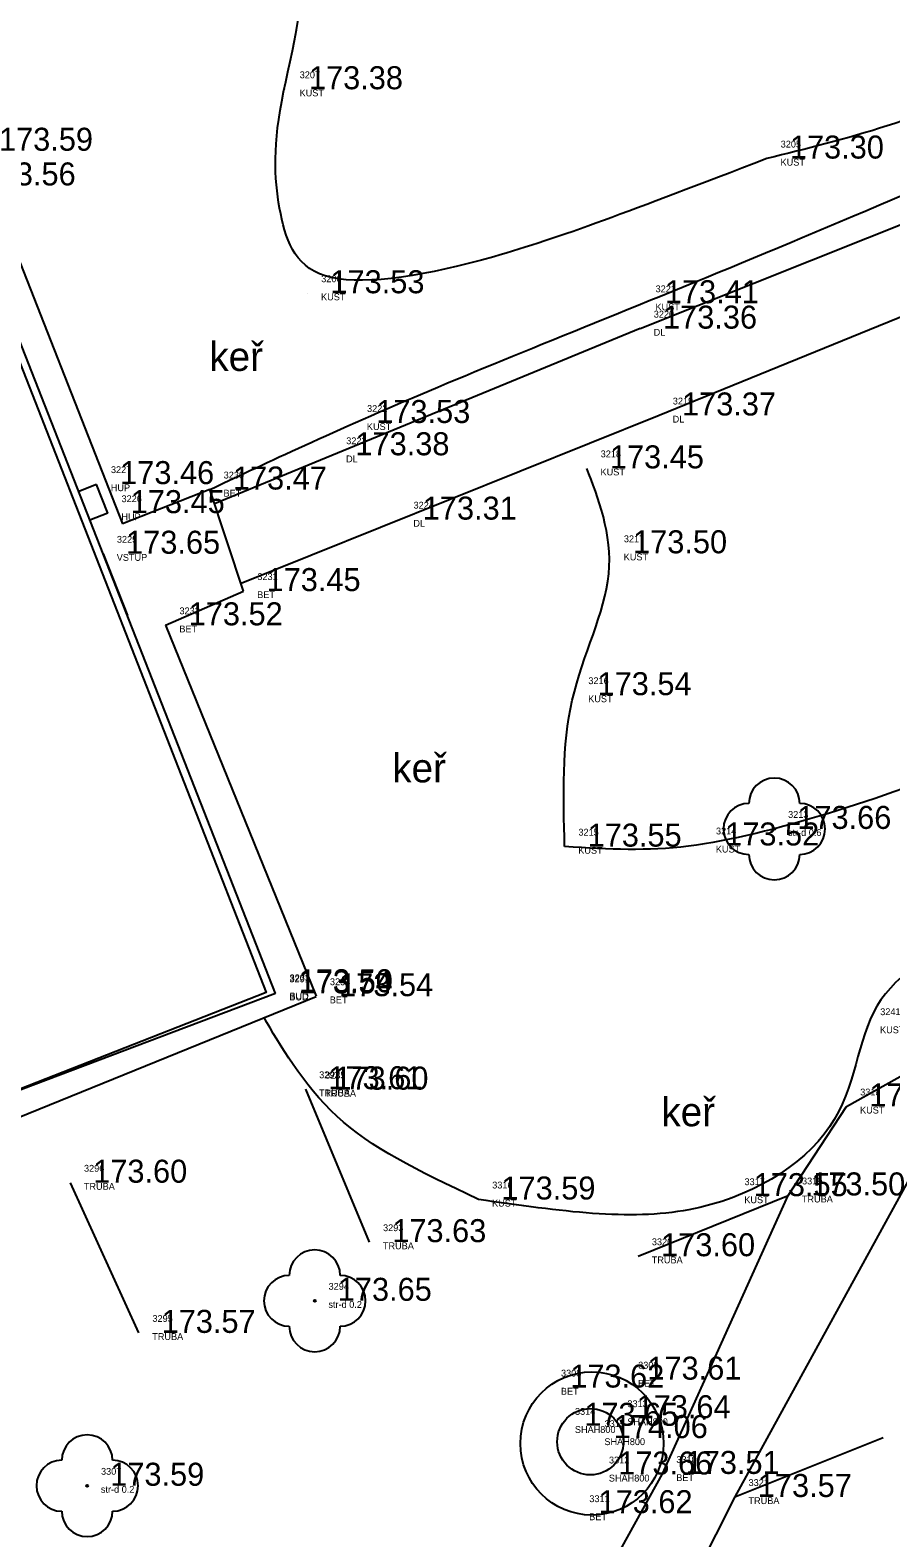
# Model space of a CAD drawing. Extents: x -566117 to -565580, y -1202428 to -1201938.
# Drawn here: x -565686.57 to -565670.19, y -1202067.88 to -1202039.2 of the extents above; entities that cross this region are included whole.
import ezdxf

# ---------------------------------------------------------------- set-up
doc = ezdxf.new("R2010")
doc.units = 0
for name, color, linetype in [('Bod', 7, 'Continuous'), ('BUDOVY_MĚŘ (Construction)', 7, 'Continuous'), ('BUOVY_NEMĚŘ', 7, 'Continuous'), ('Implicitní', 7, 'Continuous'), ('Katastr', 7, 'Continuous'), ('Kod', 7, 'Continuous'), ('Výška', 7, 'Continuous'), ('ZELEŇ', 7, 'Continuous'), ('Zpevněné plohy', 7, 'Continuous'), ('Číslo', 7, 'Continuous')]:
    doc.layers.add(name, color=color, linetype=linetype)

# ---------------------------------------------------------------- blocks, each defined once
blk = doc.blocks.new('A$C69D74C1E')
at = {"layer": 'Katastr'}
blk.add_lwpolyline([(367.91, 22.83), (376.83, 26.31), (382.85, 10.94), (373.94, 7.44), (367.91, 22.83)], dxfattribs=at)
blk = doc.blocks.new('POINT_DISPLAY')
at = {"layer": 'Implicitní'}
blk.add_line((0, 0), (0, 0), dxfattribs=at)
blk = doc.blocks.new('3$13')
at = {"layer": 'ZELEŇ'}
blk.add_circle((0, 0), 0.02, dxfattribs=at)
for centre, start, end in [((0.000055, 0.484), 0, 179.9999972), ((-0.483945, 0), 90, 269.9999972), ((0.484055, 0), 270, 89.9999972), ((0.000055, -0.484), 180.0000028, 0)]:
    blk.add_arc(centre, 0.484, start, end, dxfattribs=at)
blk.add_blockref('POINT_DISPLAY', (0, 0), dxfattribs=at)

msp = doc.modelspace()

# ---------------------------------------------------------------- linework, layer by layer
at = {"layer": 'BUDOVY_MĚŘ (Construction)'}
for q in [(-565687.933, -1202042.15), (-565690.863, -1202060.91)]:
    msp.add_line((-565681.9, -1202057.52), q, dxfattribs=at)
at = {"layer": 'BUOVY_NEMĚŘ'}
msp.add_line((-565685.183, -1202049.156), (-565684.722, -1202050.331), dxfattribs=at)
at = {"layer": 'Implicitní'}
for p, q in [((-565685.31, -1202047.837), (-565685.648, -1202047.97)), ((-565685.095, -1202048.384), (-565685.31, -1202047.837)), ((-565685.095, -1202048.384), (-565685.434, -1202048.517)), ((-565681.334, -1202059.343), (-565680.119, -1202062.252)), ((-565685.809, -1202061.121), (-565684.507, -1202063.978)), ((-565673.163, -1202067.1), (-565670.34, -1202065.968))]:
    msp.add_line(p, q, dxfattribs=at)
msp.add_circle((-565675.913, -1202066.049), 0.63, dxfattribs=at)
at = {"layer": 'ZELEŇ'}
for points in [[(-565672.553, -1202041.639), (-565675.16, -1202042.639), (-565677.834, -1202043.665), (-565681.326, -1202044.248), (-565681.872, -1202042.753), (-565682.009, -1202040.878), (-565680.794, -1202037.042), (-565684.347, -1202036.87), (-565686.31, -1202034.032), (-565689.221, -1202036.745), (-565693.339, -1202036.768), (-565697.158, -1202039.697), (-565700.527, -1202042.043), (-565703.815, -1202044.647), (-565704.08, -1202049.848), (-565699.923, -1202054.752), (-565699.691, -1202060.478), (-565696.825, -1202062.573), (-565695.468, -1202063.231), (-565693.635, -1202062.787), (-565692.104, -1202062.48), (-565691.152, -1202062.428), (-565690.8, -1202061.942), (-565690.65, -1202061.627), (-565690.54, -1202061.397)], [(-565664.021, -1202039.781), (-565663.033, -1202039.632), (-565661.475, -1202039.398), (-565659.999, -1202037.235), (-565661.553, -1202035.997), (-565662.941, -1202035.416), (-565665.167, -1202035.677), (-565665.941, -1202038.261), (-565667.913, -1202040.139), (-565670.275, -1202041.079), (-565671.815, -1202041.457), (-565672.553, -1202041.639)], [(-565683.152, -1202047.935), (-565682.245, -1202047.506), (-565679.548, -1202046.229), (-565673.092, -1202043.691), (-565667.647, -1202041.344), (-565664.021, -1202039.781)], [(-565676.401, -1202054.728), (-565676.427, -1202053.761), (-565676.479, -1202051.861), (-565675.211, -1202049.504), (-565675.768, -1202048.071), (-565675.978, -1202047.532)], [(-565658.939, -1202047.807), (-565659.662, -1202048.424), (-565661.102, -1202049.652), (-565663.332, -1202050.683), (-565665.689, -1202051.746), (-565668.512, -1202053.132), (-565671.402, -1202054.146), (-565674.164, -1202054.857), (-565675.522, -1202054.779), (-565676.401, -1202054.728)], [(-565654.454, -1202048.744), (-565655.05, -1202049.716), (-565656.073, -1202051.384), (-565658.538, -1202051.845), (-565661.765, -1202053.301), (-565665.227, -1202054.312), (-565668.549, -1202056.315), (-565670.836, -1202057.51), (-565670.854, -1202060.207), (-565673.917, -1202062.031), (-565676.443, -1202061.669), (-565678.042, -1202061.441)], [(-565678.042, -1202061.441), (-565679.228, -1202060.871), (-565680.926, -1202060.056), (-565681.843, -1202058.46), (-565682.119, -1202057.98)]]:
    msp.add_open_spline(points, degree=3, dxfattribs=at)
at = {"layer": 'Zpevněné plohy'}
for p, q in [((-565674.967, -1202044.874), (-565663.639, -1202040.353)), ((-565687.602, -1202041.49), (-565684.816, -1202048.588)), ((-565662.806, -1202041.729), (-565674.605, -1202046.526)), ((-565674.967, -1202044.874), (-565683.062, -1202048.206)), ((-565674.605, -1202046.526), (-565682.559, -1202049.72)), ((-565683.152, -1202047.935), (-565684.816, -1202048.588)), ((-565682.511, -1202049.867), (-565683.152, -1202047.935)), ((-565683.993, -1202050.518), (-565682.511, -1202049.867)), ((-565683.993, -1202050.518), (-565681.129, -1202057.573)), ((-565671.039, -1202059.671), (-565659.925, -1202053.438)), ((-565691.222, -1202061.674), (-565681.128, -1202057.577)), ((-565668.93, -1202059.376), (-565673.163, -1202067.1)), ((-565672.147, -1202061.363), (-565671.039, -1202059.671)), ((-565675.003, -1202062.52), (-565672.147, -1202061.363)), ((-565674.537, -1202066.661), (-565672.147, -1202061.363)), ((-565682.089, -1202080.261), (-565674.537, -1202066.661)), ((-565673.163, -1202067.1), (-565679.487, -1202079.579))]:
    msp.add_line(p, q, dxfattribs=at)
msp.add_circle((-565675.881, -1202066.082), 1.362, dxfattribs=at)

# ---------------------------------------------------------------- block references
at = {"layer": 'Bod'}
for p in [(-565681.704, -1202040.32), (-565670.348, -1202041.045), (-565672.553, -1202041.639), (-565681.295, -1202044.201), (-565674.932, -1202044.391), (-565674.967, -1202044.874), (-565680.424, -1202046.669), (-565674.605, -1202046.526), (-565680.82, -1202047.283), (-565675.978, -1202047.532), (-565685.296, -1202047.832), (-565683.152, -1202047.935), (-565685.095, -1202048.384), (-565679.538, -1202048.507), (-565685.183, -1202049.156), (-565675.537, -1202049.148), (-565682.511, -1202049.867), (-565683.993, -1202050.518), (-565676.213, -1202051.847), (-565672.412, -1202054.391), (-565676.401, -1202054.728), (-565673.783, -1202054.706), (-565681.9, -1202057.52), (-565681.896, -1202057.498), (-565681.129, -1202057.573), (-565670.659, -1202058.144), (-565681.334, -1202059.343), (-565681.22, -1202059.351), (-565671.039, -1202059.671), (-565685.809, -1202061.121), (-565672.147, -1202061.363), (-565678.042, -1202061.441), (-565673.242, -1202061.377), (-565680.119, -1202062.252), (-565675.003, -1202062.52), (-565681.156, -1202063.368), (-565684.507, -1202063.978), (-565676.732, -1202065.018), (-565675.264, -1202064.868), (-565675.47, -1202065.601), (-565676.466, -1202065.746), (-565675.903, -1202065.979), (-565670.34, -1202065.968), (-565675.819, -1202066.672), (-565674.537, -1202066.661), (-565685.486, -1202066.886), (-565673.163, -1202067.1), (-565676.193, -1202067.408)]:
    msp.add_blockref('POINT_DISPLAY', p, dxfattribs=at)
at = {"layer": 'Implicitní'}
msp.add_blockref('A$C69D74C1E', (-566064.93, -1202068.44), dxfattribs=at)
at = {"layer": 'ZELEŇ'}
for p in [(-565672.412, -1202054.391), (-565681.156, -1202063.368), (-565685.486, -1202066.886)]:
    msp.add_blockref('3$13', p, dxfattribs=at)

# ---------------------------------------------------------------- texts
at = {"layer": 'Kod'}
for s, p in [('KUST', (-565681.445, -1202040.455)), ('KUST', (-565672.293, -1202041.773)), ('KUST', (-565681.036, -1202044.335)), ('KUST', (-565674.672, -1202044.526)), ('DL', (-565674.707, -1202045.008)), ('KUST', (-565680.164, -1202046.803)), ('DL', (-565674.346, -1202046.661)), ('DL', (-565680.56, -1202047.417)), ('KUST', (-565675.718, -1202047.666)), ('HUP', (-565685.037, -1202047.966)), ('BET', (-565682.892, -1202048.069)), ('HUP', (-565684.836, -1202048.519)), ('DL', (-565679.279, -1202048.642)), ('VSTUP', (-565684.924, -1202049.291)), ('KUST', (-565675.277, -1202049.282)), ('BET', (-565682.251, -1202050.001)), ('BET', (-565683.733, -1202050.652)), ('KUST', (-565675.953, -1202051.981)), ('str-d 0.6', (-565672.152, -1202054.525)), ('KUST', (-565676.142, -1202054.863)), ('KUST', (-565673.524, -1202054.84)), ('BUD', (-565681.64, -1202057.654)), ('BUD', (-565681.637, -1202057.633)), ('BET', (-565680.87, -1202057.708)), ('KUST', (-565670.399, -1202058.278)), ('TRUBA', (-565681.075, -1202059.478)), ('TRUBA', (-565680.96, -1202059.485)), ('KUST', (-565670.78, -1202059.805)), ('TRUBA', (-565685.55, -1202061.256)), ('TRUBA', (-565671.887, -1202061.497)), ('KUST', (-565677.782, -1202061.575)), ('KUST', (-565672.982, -1202061.511)), ('TRUBA', (-565679.859, -1202062.387)), ('TRUBA', (-565674.744, -1202062.655)), ('str-d 0.2', (-565680.896, -1202063.502)), ('TRUBA', (-565684.248, -1202064.113)), ('BET', (-565676.472, -1202065.153)), ('BET', (-565675.005, -1202065.002)), ('SHAH800', (-565675.21, -1202065.735)), ('SHAH800', (-565676.206, -1202065.881)), ('SHAH800', (-565675.644, -1202066.113)), ('SHAH800', (-565675.56, -1202066.806)), ('BET', (-565674.277, -1202066.796)), ('str-d 0.2', (-565685.226, -1202067.02)), ('TRUBA', (-565672.903, -1202067.235)), ('BET', (-565675.934, -1202067.542))]:
    msp.add_text(s, height=0.13, dxfattribs=at).set_placement(p)
at = {"layer": 'Výška'}
for s, p in [('173.38', (-565681.267, -1202040.32)), ('173.59', (-565687.165, -1202041.49)), ('173.30', (-565672.115, -1202041.639)), ('173.56', (-565687.495, -1202042.15)), ('173.53', (-565680.858, -1202044.201)), ('173.41', (-565674.494, -1202044.391)), ('173.36', (-565674.529, -1202044.874)), ('173.37', (-565674.168, -1202046.526)), ('173.53', (-565679.986, -1202046.669)), ('173.38', (-565680.382, -1202047.283)), ('173.45', (-565675.54, -1202047.532)), ('173.46', (-565684.859, -1202047.832)), ('173.47', (-565682.714, -1202047.935)), ('173.45', (-565684.658, -1202048.384)), ('173.31', (-565679.101, -1202048.507)), ('173.65', (-565684.746, -1202049.156)), ('173.50', (-565675.099, -1202049.148)), ('173.45', (-565682.073, -1202049.867)), ('173.52', (-565683.555, -1202050.518)), ('173.54', (-565675.775, -1202051.847)), ('173.66', (-565671.974, -1202054.391)), ('173.55', (-565675.964, -1202054.728)), ('173.52', (-565673.346, -1202054.706)), ('173.50', (-565681.459, -1202057.498)), ('173.54', (-565681.462, -1202057.52)), ('173.54', (-565680.692, -1202057.573)), ('173.61', (-565680.897, -1202059.343)), ('173.60', (-565680.782, -1202059.351)), ('173.44', (-565670.602, -1202059.671)), ('173.60', (-565685.372, -1202061.121)), ('173.59', (-565677.604, -1202061.441)), ('173.55', (-565672.804, -1202061.377)), ('173.50', (-565671.709, -1202061.363)), ('173.63', (-565679.681, -1202062.252)), ('173.60', (-565674.566, -1202062.52)), ('173.65', (-565680.718, -1202063.368)), ('173.57', (-565684.07, -1202063.978)), ('173.61', (-565674.827, -1202064.868)), ('173.62', (-565676.294, -1202065.018)), ('173.65', (-565676.028, -1202065.746)), ('173.64', (-565675.032, -1202065.601)), ('174.06', (-565675.466, -1202065.979)), ('173.66', (-565675.382, -1202066.672)), ('173.51', (-565674.099, -1202066.661)), ('173.59', (-565685.048, -1202066.886)), ('173.57', (-565672.725, -1202067.1)), ('173.62', (-565675.756, -1202067.408))]:
    msp.add_text(s, height=0.4375, dxfattribs=at).set_placement(p)
at = {"layer": 'ZELEŇ'}
for p in [(-565683.162, -1202045.679), (-565679.681, -1202053.506), (-565674.56, -1202060.048)]:
    msp.add_text('keř', height=0.55, dxfattribs=at).set_placement(p)
at = {"layer": 'Číslo'}
for s, p in [('3207', (-565681.442, -1202040.111)), ('3205', (-565672.29, -1202041.429)), ('3206', (-565681.033, -1202043.991)), ('3221', (-565674.67, -1202044.182)), ('3220', (-565674.705, -1202044.664)), ('3222', (-565680.161, -1202046.459)), ('3219', (-565674.343, -1202046.317)), ('3223', (-565680.557, -1202047.073)), ('3218', (-565675.715, -1202047.322)), ('3227', (-565685.034, -1202047.622)), ('3230', (-565682.889, -1202047.725)), ('3226', (-565684.833, -1202048.175)), ('3224', (-565679.276, -1202048.298)), ('3225', (-565684.921, -1202048.947)), ('3217', (-565675.274, -1202048.938)), ('3231', (-565682.248, -1202049.657)), ('3232', (-565683.73, -1202050.308)), ('3216', (-565675.95, -1202051.637)), ('3213', (-565672.149, -1202054.181)), ('3215', (-565676.139, -1202054.519)), ('3214', (-565673.521, -1202054.496)), ('3291', (-565681.638, -1202057.31)), ('3233', (-565681.634, -1202057.289)), ('3234', (-565680.867, -1202057.364)), ('3241', (-565670.396, -1202057.934)), ('3292', (-565681.072, -1202059.134)), ('3235', (-565680.958, -1202059.141)), ('3318', (-565670.777, -1202059.461)), ('3296', (-565685.547, -1202060.912)), ('3317', (-565672.979, -1202061.168)), ('3319', (-565671.884, -1202061.154)), ('3316', (-565677.779, -1202061.231)), ('3293', (-565679.856, -1202062.043)), ('3320', (-565674.741, -1202062.311)), ('3294', (-565680.893, -1202063.158)), ('3295', (-565684.245, -1202063.769)), ('3309', (-565675.002, -1202064.658)), ('3308', (-565676.47, -1202064.809)), ('3313', (-565675.207, -1202065.391)), ('3314', (-565676.204, -1202065.537)), ('3315', (-565675.641, -1202065.77)), ('3312', (-565675.557, -1202066.462)), ('3310', (-565674.275, -1202066.452)), ('3307', (-565685.223, -1202066.677)), ('3321', (-565672.901, -1202066.891)), ('3311', (-565675.931, -1202067.198))]:
    msp.add_text(s, height=0.13, dxfattribs=at).set_placement(p)

doc.saveas('drawing.dxf')
